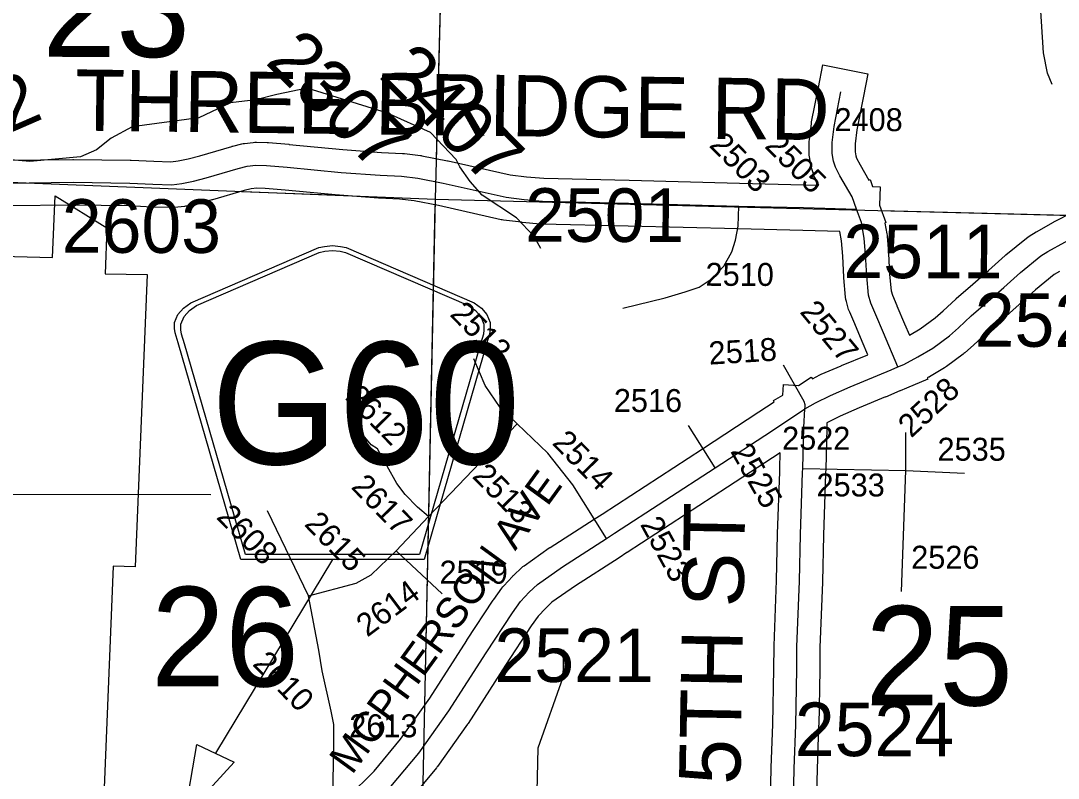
# Model space of a CAD drawing. Extents: x -132.8 to -73.3, y -60 to -26.
# Drawn here: x -117.43 to -116.074, y -49.227 to -48.236 of the extents above; entities that cross this region are included whole.
import ezdxf

# ---------------------------------------------------------------- set-up
doc = ezdxf.new("R2010")
doc.units = 0
for name, color, linetype in [('tdCoCorpBndry', 7, 'Continuous'), ('tdCoDirctArrow', 7, 'Continuous'), ('tdCoHydroRiver', 7, 'Continuous'), ('tdCoSecRdNmbr', 7, 'Continuous'), ('tdCoSecRdTxt', 7, 'Continuous'), ('tdCoSecRteBand', 7, 'Continuous'), ('tdCoSecRteCL', 7, 'Continuous'), ('tdCoSectLine', 7, 'Continuous'), ('tdCoSectLinePart', 7, 'Continuous'), ('tdCoSectNmbr', 7, 'Continuous'), ('tdCoShieldCoRteHrd', 7, 'Continuous'), ('tdCoSurfAsphalt', 7, 'Continuous'), ('tdCoSurfBitum', 7, 'Continuous'), ('tdCoSurfConc', 7, 'Continuous'), ('tdCoSurfConcUnbanded', 7, 'Continuous')]:
    doc.layers.add(name, color=color, linetype=linetype)

msp = doc.modelspace()

# ---------------------------------------------------------------- linework, layer by layer
at = {"layer": 'tdCoCorpBndry'}
msp.add_lwpolyline([(-117.6368, -48.5395), (-117.3888, -48.5459), (-117.3851, -48.4653), (-117.3176, -48.507), (-117.32, -48.5675), (-117.2651, -48.5683), (-117.2806, -48.9504), (-117.3095, -48.9493), (-117.3226, -49.2715), (-117.346, -49.8493), (-117.2663, -49.9468), (-117.182, -49.9496), (-117.3525, -50.0886), (-117.3811, -50.0885), (-117.3908, -50.4667)], dxfattribs=at)
at = {"layer": 'tdCoDirctArrow'}
for points in [[(-117.1819, -48.8561), (-117.933, -48.8556), (-118.0095, -48.9824)], [(-117.0227, -48.9406), (-117.1757, -49.1941)]]:
    msp.add_lwpolyline(points, dxfattribs=at)
msp.add_lwpolyline([(-117.1513, -49.2056), (-117.2161, -49.2769), (-117.2, -49.1826)], close=True, dxfattribs=at)
at = {"layer": 'tdCoHydroRiver'}
for points in [[(-117.0955, -48.3329), (-117.1228, -48.34), (-117.156, -48.3438), (-117.1976, -48.3632), (-117.2847, -48.375), (-117.312, -48.3901), (-117.3313, -48.4053), (-117.3521, -48.4142), (-117.4185, -48.4203), (-117.4736, -48.4157), (-117.6464, -48.3258), (-117.7148, -48.2861), (-117.7472, -48.2568), (-117.7701, -48.2278), (-117.7851, -48.199), (-117.7892, -48.1784), (-117.7951, -48.1609), (-117.8229, -48.138), (-117.8678, -48.1069), (-117.9132, -48.0914), (-117.9416, -48.0907), (-117.9858, -48.0942)], [(-116.0817, -48.3196), (-116.0877, -48.3052), (-116.0933, -48.2782), (-116.1023, -48.1344)], [(-116.7501, -48.5344), (-116.7591, -48.5184), (-116.7822, -48.4941), (-116.8272, -48.4646), (-116.8426, -48.4468), (-116.8563, -48.4275), (-116.8608, -48.418), (-116.8946, -48.3824), (-116.9508, -48.3573), (-117.0557, -48.3246), (-117.0955, -48.3329)], [(-116.7208, -49.0589), (-116.7217, -49.0952), (-116.7541, -49.1874), (-116.7565, -49.282)]]:
    msp.add_lwpolyline(points, dxfattribs=at)
at = {"layer": 'tdCoSecRteBand'}
for points in [[(-117.4473, -48.4186), (-117.3622, -48.4177), (-117.3618, -48.4177), (-117.3615, -48.4177), (-117.2872, -48.4186), (-117.2866, -48.4186), (-117.286, -48.4186), (-117.2563, -48.4202), (-117.2342, -48.4207), (-117.2244, -48.4196), (-117.2113, -48.417), (-117.1961, -48.4129), (-117.1545, -48.4007), (-117.1538, -48.4005), (-117.1531, -48.4003), (-117.1412, -48.3975), (-117.1394, -48.397), (-117.1377, -48.3968), (-117.1265, -48.3955), (-117.1242, -48.3952), (-117.122, -48.3953), (-117.108, -48.3958), (-117.1072, -48.3958), (-117.1064, -48.3958), (-117.0796, -48.398), (-117.0794, -48.3981), (-117.0792, -48.3981), (-117.009, -48.4049), (-116.9587, -48.4085), (-116.931, -48.4098), (-116.9298, -48.4099), (-116.9287, -48.41), (-116.9076, -48.4127), (-116.9066, -48.4128), (-116.9057, -48.413), (-116.8725, -48.4194), (-116.872, -48.4194), (-116.8716, -48.4195), (-116.7906, -48.4377), (-116.769, -48.4403), (-116.7465, -48.4424), (-116.6348, -48.445), (-116.6348, -48.445), (-116.6347, -48.445), (-116.4907, -48.4487), (-116.4063, -48.4508), (-116.3868, -48.4513), (-116.3917, -48.4419), (-116.3928, -48.4399), (-116.3935, -48.4378), (-116.3962, -48.4299), (-116.3971, -48.4272), (-116.3975, -48.4245), (-116.399, -48.4144), (-116.3993, -48.4122), (-116.3993, -48.41), (-116.3993, -48.3957), (-116.3993, -48.394), (-116.3991, -48.3922), (-116.3966, -48.371), (-116.3965, -48.3699), (-116.3963, -48.3687), (-116.3874, -48.3236), (-116.3816, -48.2942), (-116.3227, -48.3057), (-116.3285, -48.3352), (-116.3372, -48.3791), (-116.3393, -48.3975), (-116.3393, -48.4078), (-116.3386, -48.413), (-116.3375, -48.4161), (-116.3329, -48.4249), (-116.3215, -48.4447), (-116.3198, -48.4441), (-116.3165, -48.4531), (-116.3068, -48.4534), (-116.3075, -48.4776), (-116.2991, -48.5004), (-116.3005, -48.5009), (-116.2979, -48.5151), (-116.2976, -48.5166), (-116.2975, -48.5181), (-116.2958, -48.5398), (-116.2957, -48.5402), (-116.2957, -48.5406), (-116.2943, -48.568), (-116.2923, -48.5897), (-116.2907, -48.5954), (-116.2848, -48.6089), (-116.2848, -48.6091), (-116.2847, -48.6092), (-116.2748, -48.6327), (-116.2748, -48.6327), (-116.2748, -48.6327), (-116.2685, -48.6477)], [(-117.0028, -49.2513), (-116.9684, -49.2174), (-116.9336, -49.1758), (-116.8955, -49.1221), (-116.8471, -49.0465), (-116.847, -49.0463), (-116.8469, -49.0462), (-116.8126, -48.9939), (-116.8123, -48.9934), (-116.8119, -48.9929), (-116.8013, -48.9781), (-116.8002, -48.9765), (-116.7988, -48.975), (-116.7875, -48.9629), (-116.7868, -48.9622), (-116.786, -48.9615), (-116.7752, -48.9514), (-116.7737, -48.95), (-116.7721, -48.9489), (-116.7393, -48.9257), (-116.7387, -48.9253), (-116.7381, -48.9249), (-116.6805, -48.888), (-116.6702, -48.8813), (-116.539, -48.7959), (-116.4652, -48.7478), (-116.4451, -48.7345), (-116.4461, -48.7328), (-116.4341, -48.726), (-116.4332, -48.7122), (-116.4133, -48.7134), (-116.3967, -48.7024), (-116.3953, -48.7045), (-116.3854, -48.6994), (-116.3845, -48.699), (-116.3837, -48.6986), (-116.3576, -48.6874), (-116.3574, -48.6873), (-116.3573, -48.6872), (-116.323, -48.673), (-116.3301, -48.6559), (-116.3399, -48.6327), (-116.3465, -48.6176), (-116.3473, -48.6157), (-116.3479, -48.6138), (-116.3508, -48.6035), (-116.3516, -48.6007), (-116.3518, -48.5979), (-116.3541, -48.5727), (-116.3541, -48.5722), (-116.3541, -48.5717), (-116.3556, -48.5442), (-116.3572, -48.5244), (-116.3594, -48.512), (-116.4079, -48.5108), (-116.4922, -48.5086), (-116.6362, -48.505), (-116.7489, -48.5023), (-116.75, -48.5023), (-116.751, -48.5022), (-116.7749, -48.5), (-116.7754, -48.5), (-116.7758, -48.4999), (-116.7993, -48.4971), (-116.8008, -48.4969), (-116.8023, -48.4966), (-116.8842, -48.4782), (-116.916, -48.4721), (-116.935, -48.4697), (-116.9619, -48.4685), (-116.9623, -48.4684), (-116.9627, -48.4684), (-117.0137, -48.4647), (-117.0141, -48.4646), (-117.0144, -48.4646), (-117.0847, -48.4578), (-117.1106, -48.4557), (-117.1217, -48.4554), (-117.1289, -48.4562), (-117.1383, -48.4585), (-117.1796, -48.4706), (-117.1799, -48.4707), (-117.1803, -48.4708), (-117.1968, -48.4752), (-117.1976, -48.4754), (-117.1985, -48.4756), (-117.2137, -48.4787), (-117.2149, -48.4789), (-117.2162, -48.4791), (-117.2294, -48.4806), (-117.2315, -48.4808), (-117.2337, -48.4808), (-117.2583, -48.4801), (-117.2586, -48.4801), (-117.259, -48.4801), (-117.2885, -48.4786), (-117.3619, -48.4777), (-117.4477, -48.4786)], [(-116.2685, -48.6477), (-116.2544, -48.6393), (-116.2348, -48.6248), (-116.2245, -48.6157), (-116.2079, -48.6004), (-116.2075, -48.6), (-116.2071, -48.5997), (-116.1854, -48.581), (-116.1651, -48.5628), (-116.1433, -48.5433), (-116.1427, -48.5428), (-116.1422, -48.5424), (-116.1155, -48.5205), (-116.1138, -48.5192), (-116.112, -48.5181), (-116.1029, -48.5126), (-116.1025, -48.5124), (-116.1021, -48.5122), (-116.08, -48.4997), (-116.0794, -48.4994), (-116.0788, -48.4991), (-116.0548, -48.4869)], [(-116.0723, -48.5642), (-116.0792, -48.5684), (-116.1037, -48.5884), (-116.125, -48.6075), (-116.1251, -48.6076), (-116.1251, -48.6076), (-116.1457, -48.626), (-116.1459, -48.6261), (-116.1461, -48.6263), (-116.1675, -48.6448), (-116.1841, -48.6601), (-116.1843, -48.6603), (-116.1846, -48.6605), (-116.1961, -48.6707), (-116.1971, -48.6715), (-116.1981, -48.6723), (-116.22, -48.6885), (-116.2212, -48.6893), (-116.2225, -48.6901), (-116.2421, -48.7018), (-116.2428, -48.7022), (-116.2435, -48.7026), (-116.245, -48.7034), (-116.2444, -48.7049), (-116.2445, -48.705), (-116.2444, -48.7051), (-116.2721, -48.7167), (-116.2806, -48.7203), (-116.2807, -48.7204), (-116.2808, -48.7204), (-116.2996, -48.7284), (-116.2997, -48.7283), (-116.2998, -48.7283), (-116.2998, -48.7283), (-116.334, -48.7426), (-116.3591, -48.7534), (-116.3762, -48.762), (-116.3766, -48.7693), (-116.3779, -48.8226), (-116.378, -48.8279), (-116.378, -48.828), (-116.378, -48.8282), (-116.3808, -48.9091), (-116.3821, -48.9698), (-116.3822, -48.9701), (-116.3822, -48.9703), (-116.3854, -49.0557), (-116.3857, -49.0846), (-116.3857, -49.0847), (-116.3857, -49.0848), (-116.387, -49.1573), (-116.3871, -49.1576), (-116.3871, -49.1579), (-116.3892, -49.2153), (-116.3906, -49.276)], [(-116.4506, -49.2745), (-116.4492, -49.2137), (-116.4492, -49.2135), (-116.4492, -49.2133), (-116.447, -49.1559), (-116.4457, -49.0838), (-116.4454, -49.0546), (-116.4454, -49.0542), (-116.4454, -49.0538), (-116.4421, -48.9683), (-116.4407, -48.9076), (-116.4407, -48.9074), (-116.4407, -48.9073), (-116.438, -48.8263), (-116.4378, -48.8212), (-116.4374, -48.8013), (-116.5062, -48.8462), (-116.6375, -48.9317), (-116.6376, -48.9317), (-116.6377, -48.9318), (-116.6481, -48.9385), (-116.7052, -48.9751), (-116.7358, -48.9967), (-116.7444, -49.0047), (-116.7537, -49.0147), (-116.7628, -49.0273), (-116.7966, -49.079), (-116.8454, -49.155), (-116.8458, -49.1556), (-116.8462, -49.1562), (-116.8854, -49.2114), (-116.8861, -49.2124), (-116.8868, -49.2133), (-116.9233, -49.257)]]:
    msp.add_lwpolyline(points, dxfattribs=at)
at = {"layer": 'tdCoSecRteCL'}
for p, q in [((-116.8971, -48.8844), (-116.7812, -48.7633)), ((-116.5226, -48.821), (-116.5574, -48.7655)), ((-116.2731, -48.8246), (-116.273, -48.7749)), ((-116.4079, -48.8219), (-116.2731, -48.8246)), ((-116.2788, -48.9825), (-116.2731, -48.8246)), ((-116.2731, -48.8246), (-116.1964, -48.8277)), ((-117.0539, -48.9884), (-117.1078, -48.8771)), ((-116.9394, -48.9296), (-116.8971, -48.8844)), ((-116.8794, -48.9856), (-116.9394, -48.9296))]:
    msp.add_line(p, q, dxfattribs=at)
for points in [[(-116.3376, -48.4826), (-116.3434, -48.4667), (-116.3592, -48.4394), (-116.3651, -48.428), (-116.3678, -48.4201), (-116.3693, -48.41), (-116.3693, -48.3957), (-116.3668, -48.3745), (-116.358, -48.3294)], [(-117.448, -48.4486), (-117.3619, -48.4477), (-117.2876, -48.4486), (-117.2575, -48.4501), (-117.2328, -48.4508), (-117.2197, -48.4493), (-117.2045, -48.4462), (-117.188, -48.4418), (-117.146, -48.4295), (-117.1342, -48.4266), (-117.123, -48.4253), (-117.1089, -48.4257), (-117.0821, -48.4279), (-117.0115, -48.4348), (-116.9605, -48.4385), (-116.9324, -48.4398), (-116.9113, -48.4424), (-116.8781, -48.4488), (-116.7957, -48.4673), (-116.7722, -48.4701), (-116.7482, -48.4723), (-116.6355, -48.475), (-116.4915, -48.4787)], [(-116.6433, -48.612), (-116.5878, -48.5989), (-116.5617, -48.591), (-116.5434, -48.5846), (-116.5264, -48.5733), (-116.5111, -48.5575), (-116.5008, -48.5387), (-116.4956, -48.5235), (-116.4924, -48.505), (-116.4915, -48.4787)], [(-116.4915, -48.4787), (-116.4071, -48.4808), (-116.3376, -48.4826)], [(-116.2837, -48.689), (-116.3025, -48.6443), (-116.3123, -48.6209), (-116.319, -48.6056), (-116.322, -48.5952), (-116.3242, -48.5701), (-116.3257, -48.5422), (-116.3274, -48.5205), (-116.3311, -48.5003), (-116.3376, -48.4826)], [(-116.2837, -48.689), (-116.2759, -48.6857), (-116.2575, -48.676), (-116.2378, -48.6643), (-116.216, -48.6482), (-116.2044, -48.638), (-116.1875, -48.6224), (-116.1657, -48.6035), (-116.1451, -48.5852), (-116.1232, -48.5656), (-116.0965, -48.5438), (-116.0874, -48.5383), (-116.0653, -48.5259), (-116.0412, -48.5137), (-116.025, -48.5081), (-116.0023, -48.5014), (-115.9804, -48.4971), (-115.9346, -48.4944)], [(-116.7812, -48.7633), (-116.8036, -48.742), (-116.8232, -48.7133), (-116.8379, -48.6783)], [(-116.4051, -48.744), (-116.4045, -48.741), (-116.4046, -48.7384), (-116.4062, -48.7344), (-116.4331, -48.6866)], [(-116.4051, -48.744), (-116.3913, -48.736), (-116.3718, -48.7262), (-116.3457, -48.7149), (-116.2924, -48.6927), (-116.2837, -48.689)], [(-116.5226, -48.821), (-116.4487, -48.7729), (-116.4051, -48.744)], [(-116.4079, -48.8219), (-116.4066, -48.768), (-116.4051, -48.744)], [(-116.8971, -48.8844), (-116.9114, -48.8722), (-116.9275, -48.8557), (-116.9384, -48.8414), (-116.9639, -48.7962), (-116.9723, -48.791), (-116.9846, -48.7756), (-116.9996, -48.7598)], [(-116.6643, -48.9132), (-116.7084, -48.8431), (-116.741, -48.8018), (-116.7812, -48.7633)], [(-116.6643, -48.9132), (-116.6539, -48.9065), (-116.5226, -48.821)], [(-116.4254, -49.4419), (-116.4252, -49.4264), (-116.4233, -49.3638), (-116.4206, -49.2753), (-116.4192, -49.2144), (-116.417, -49.1568), (-116.4157, -49.0843), (-116.4154, -49.055), (-116.4121, -48.9692), (-116.4107, -48.9083), (-116.408, -48.8272), (-116.4079, -48.8219)], [(-116.9951, -49.2844), (-116.9824, -49.2732), (-116.9463, -49.2377), (-116.9099, -49.1941), (-116.8706, -49.1388), (-116.8218, -49.0626), (-116.7875, -49.0104), (-116.7769, -48.9956), (-116.7656, -48.9835), (-116.7547, -48.9734), (-116.7219, -48.9502), (-116.6643, -48.9132)], [(-117.0539, -48.9884), (-116.9916, -48.9716), (-116.972, -48.9607), (-116.9394, -48.9296)], [(-116.9951, -49.2844), (-117.007, -49.2694), (-117.0221, -49.2473), (-117.022, -49.232), (-117.021, -49.1784), (-117.0209, -49.1565), (-117.0245, -49.1389), (-117.0364, -49.0865), (-117.0406, -49.0591), (-117.0539, -48.9884)]]:
    msp.add_lwpolyline(points, dxfattribs=at)
at = {"layer": 'tdCoSectLine'}
for points in [[(-116.8881, -48.4697), (-116.8621, -47.4718)], [(-117.8824, -48.4302), (-116.8881, -48.4697)], [(-116.9091, -49.4603), (-116.8881, -48.4697)], [(-116.8881, -48.4697), (-115.9017, -48.4949)]]:
    msp.add_lwpolyline(points, dxfattribs=at)
at = {"layer": 'tdCoSectLinePart'}
for points in [[(-116.8868, -48.4167), (-116.8629, -47.5019)], [(-117.1415, -48.4596), (-117.014, -48.4647)], [(-116.9021, -49.1309), (-116.8883, -48.4781)], [(-116.3054, -48.4846), (-116.0624, -48.4908)]]:
    msp.add_lwpolyline(points, dxfattribs=at)
at = {"layer": 'tdCoShieldCoRteHrd'}
for points in [[(-117.1425, -48.9406), (-117.2245, -48.6577), (-117.2283, -48.6445), (-117.2291, -48.6386), (-117.2291, -48.6308), (-117.2248, -48.6205), (-117.2175, -48.612), (-117.208, -48.6054), (-117.0407, -48.533), (-117.0332, -48.5314), (-117.0227, -48.5305), (-117.0123, -48.5314), (-117.0048, -48.533), (-116.8375, -48.6054), (-116.828, -48.612), (-116.8207, -48.6205), (-116.8164, -48.6308), (-116.8164, -48.6386), (-116.8172, -48.6445), (-116.821, -48.6577), (-116.903, -48.9406)], [(-117.1366, -48.9342), (-117.2164, -48.659), (-117.2201, -48.6463), (-117.2208, -48.6407), (-117.2208, -48.6332), (-117.2167, -48.6233), (-117.2097, -48.6151), (-117.2006, -48.6087), (-117.04, -48.5393), (-117.0328, -48.5377), (-117.0227, -48.5368), (-117.0127, -48.5377), (-117.0055, -48.5393), (-116.8449, -48.6087), (-116.8357, -48.6151), (-116.8288, -48.6233), (-116.8247, -48.6332), (-116.8247, -48.6407), (-116.8254, -48.6463), (-116.8291, -48.659), (-116.9088, -48.9342)]]:
    msp.add_lwpolyline(points, close=True, dxfattribs=at)
at = {"layer": 'tdCoSurfAsphalt'}
msp.add_lwpolyline([(-116.9463, -49.2377), (-116.9099, -49.1941), (-116.8706, -49.1388), (-116.8218, -49.0626), (-116.7875, -49.0104), (-116.7769, -48.9956), (-116.7656, -48.9835), (-116.7547, -48.9734), (-116.7219, -48.9502), (-116.6643, -48.9132), (-116.6539, -48.9065), (-116.5226, -48.821), (-116.4487, -48.7729), (-116.4051, -48.744), (-116.3913, -48.736), (-116.3718, -48.7262), (-116.3457, -48.7149), (-116.2924, -48.6927), (-116.2837, -48.689), (-116.2759, -48.6857), (-116.2575, -48.676), (-116.2378, -48.6643), (-116.216, -48.6482), (-116.2044, -48.638), (-116.1875, -48.6224), (-116.1657, -48.6035), (-116.1451, -48.5852), (-116.1232, -48.5656), (-116.0965, -48.5438), (-116.0874, -48.5383), (-116.0653, -48.5259)], dxfattribs=at)
at = {"layer": 'tdCoSurfBitum'}
msp.add_lwpolyline([(-117.448, -48.4486), (-117.3619, -48.4477), (-117.2876, -48.4486), (-117.2575, -48.4501), (-117.2328, -48.4508), (-117.2197, -48.4493), (-117.2045, -48.4462), (-117.188, -48.4418), (-117.146, -48.4295), (-117.1342, -48.4266), (-117.123, -48.4253), (-117.1089, -48.4257), (-117.0821, -48.4279), (-117.0115, -48.4348), (-116.9605, -48.4385), (-116.9324, -48.4398), (-116.9113, -48.4424), (-116.8781, -48.4488), (-116.7957, -48.4673), (-116.7722, -48.4701), (-116.7482, -48.4723), (-116.6355, -48.475), (-116.4915, -48.4787), (-116.4071, -48.4808)], dxfattribs=at)
at = {"layer": 'tdCoSurfConc'}
msp.add_line((-116.4071, -48.4808), (-116.3376, -48.4826), dxfattribs=at)
for points in [[(-116.3376, -48.4826), (-116.3434, -48.4667), (-116.3592, -48.4394), (-116.3651, -48.428), (-116.3678, -48.4201), (-116.3693, -48.41), (-116.3693, -48.3957), (-116.3668, -48.3745), (-116.358, -48.3294)], [(-116.2837, -48.689), (-116.3025, -48.6443), (-116.3123, -48.6209), (-116.319, -48.6056), (-116.322, -48.5952), (-116.3242, -48.5701), (-116.3257, -48.5422), (-116.3274, -48.5205), (-116.3311, -48.5003), (-116.3376, -48.4826)], [(-116.4254, -49.4419), (-116.4252, -49.4264), (-116.4233, -49.3638), (-116.4206, -49.2753), (-116.4192, -49.2144), (-116.417, -49.1568), (-116.4157, -49.0843), (-116.4154, -49.055), (-116.4121, -48.9692), (-116.4107, -48.9083), (-116.408, -48.8272), (-116.4079, -48.8219), (-116.4066, -48.768), (-116.4051, -48.744)]]:
    msp.add_lwpolyline(points, dxfattribs=at)
at = {"layer": 'tdCoSurfConcUnbanded'}
for p, q in [((-116.8971, -48.8844), (-116.7812, -48.7633)), ((-116.5226, -48.821), (-116.5574, -48.7655)), ((-116.2731, -48.8246), (-116.273, -48.7749)), ((-116.4079, -48.8219), (-116.2731, -48.8246)), ((-116.2788, -48.9825), (-116.2731, -48.8246)), ((-116.2731, -48.8246), (-116.1964, -48.8277)), ((-117.0539, -48.9884), (-117.1078, -48.8771)), ((-116.9394, -48.9296), (-116.8971, -48.8844)), ((-116.8794, -48.9856), (-116.9394, -48.9296))]:
    msp.add_line(p, q, dxfattribs=at)
for points in [[(-116.6433, -48.612), (-116.5878, -48.5989), (-116.5617, -48.591), (-116.5434, -48.5846), (-116.5264, -48.5733), (-116.5111, -48.5575), (-116.5008, -48.5387), (-116.4956, -48.5235), (-116.4924, -48.505), (-116.4915, -48.4787)], [(-116.7812, -48.7633), (-116.8036, -48.742), (-116.8232, -48.7133), (-116.8379, -48.6783)], [(-116.4051, -48.744), (-116.4045, -48.741), (-116.4046, -48.7384), (-116.4062, -48.7344), (-116.4331, -48.6866)], [(-116.8971, -48.8844), (-116.9114, -48.8722), (-116.9275, -48.8557), (-116.9384, -48.8414), (-116.9639, -48.7962), (-116.9723, -48.791), (-116.9846, -48.7756), (-116.9996, -48.7598)], [(-116.6643, -48.9132), (-116.7084, -48.8431), (-116.741, -48.8018), (-116.7812, -48.7633)], [(-117.0539, -48.9884), (-116.9916, -48.9716), (-116.972, -48.9607), (-116.9394, -48.9296)], [(-116.9951, -49.2844), (-117.007, -49.2694), (-117.0221, -49.2473), (-117.022, -49.232), (-117.021, -49.1784), (-117.0209, -49.1565), (-117.0245, -49.1389), (-117.0364, -49.0865), (-117.0406, -49.0591), (-117.0539, -48.9884)]]:
    msp.add_lwpolyline(points, dxfattribs=at)

# ---------------------------------------------------------------- texts
at = {"layer": 'tdCoSecRdNmbr'}
for s, height, rotation, p in [('2307', 0.07, 314.9125, (-117.1118, -48.2913)), ('2407', 0.07, 314.9125, (-116.9637, -48.3092)), ('2312', 0.07, 23.5532, (-117.5896, -48.4467)), ('2408', 0.03, 359.9126, (-116.3664, -48.3807)), ('2503', 0.03, 314.9125, (-116.5313, -48.4003)), ('2505', 0.03, 314.9125, (-116.4588, -48.4014)), ('2501', 0.07, 359.9122, (-116.771, -48.5254)), ('2603', 0.07, 359.9123, (-117.3767, -48.5397)), ('2511', 0.07, 359.9126, (-116.3548, -48.5729)), ('2510', 0.03, 359.9126, (-116.5349, -48.583)), ('2529', 0.07, 359.7179, (-116.1832, -48.6623)), ('2512', 0.03, 314.3746, (-116.8704, -48.6213)), ('2527', 0.03, 309.5508, (-116.4127, -48.6175)), ('2518', 0.03, 3.5058, (-116.53, -48.6861)), ('2528', 0.03, 42.8316, (-116.266, -48.7827)), ('2612', 0.03, 314.3746, (-117.0073, -48.7301)), ('2516', 0.03, 359.9295, (-116.6549, -48.7479)), ('2514', 0.03, 314.3746, (-116.7366, -48.7895)), ('2522', 0.03, 359.9295, (-116.4349, -48.7972)), ('2525', 0.03, 299.5592, (-116.5031, -48.7992)), ('2535', 0.03, 359.9295, (-116.2317, -48.8116)), ('2513', 0.03, 314.3746, (-116.8412, -48.8329)), ('2617', 0.03, 314.3746, (-116.9996, -48.8469)), ('2533', 0.03, 359.9295, (-116.3899, -48.8583)), ('2608', 0.03, 314.3746, (-117.1756, -48.8864)), ('2615', 0.03, 314.3746, (-117.0608, -48.8956)), ('2523', 0.03, 298.7205, (-116.621, -48.8948)), ('2526', 0.03, 359.9295, (-116.2661, -48.9528)), ('2519', 0.03, 359.9295, (-116.8828, -48.9723)), ('2614', 0.03, 36.8225, (-116.9772, -49.043)), ('2521', 0.07, 359.9121, (-116.811, -49.1008)), ('2610', 0.03, 314.3746, (-117.1283, -49.0783)), ('2524', 0.07, 359.9124, (-116.4183, -49.1977)), ('2613', 0.03, 359.9295, (-117.0008, -49.1731))]:
    msp.add_text(s, height=height, rotation=rotation, dxfattribs=at).set_placement(p)
at = {"layer": 'tdCoSecRdTxt'}
for s, height, rotation, p in [('THREE BRIDGE RD', 0.08, 359.2596, (-117.3598, -48.38)), ('MCPHERSON AVE', 0.04, 53.9517, (-116.9972, -49.2234)), ('235TH ST', 0.08, 88.9438, (-116.492, -49.3545))]:
    msp.add_text(s, height=height, rotation=rotation, dxfattribs=at).set_placement(p)
at = {"layer": 'tdCoSectNmbr'}
for s, rotation, p in [('23', 359.9122, (-117.4023, -48.2836)), ('26', 359.9123, (-117.2599, -49.1065)), ('25', 359.9124, (-116.3263, -49.1314))]:
    msp.add_text(s, height=0.13, rotation=rotation, dxfattribs=at).set_placement(p)
at = {"layer": 'tdCoShieldCoRteHrd'}
msp.add_text('G60', height=0.16, dxfattribs=at).set_placement((-117.1815, -48.8163))

doc.saveas('drawing.dxf')
